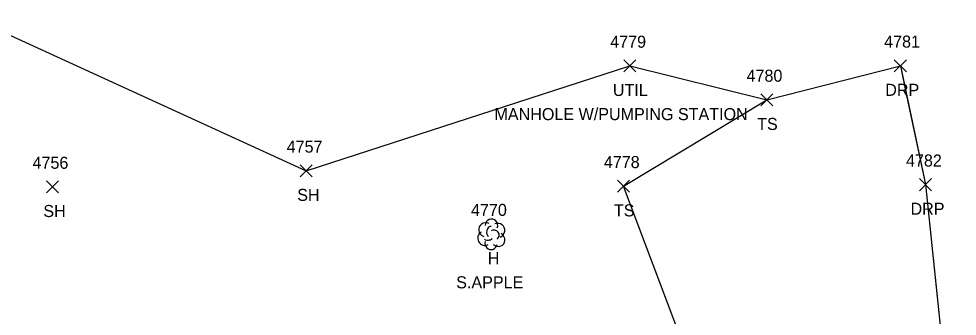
# Model space of a CAD drawing. Extents: x 1472233 to 1475777, y 540726 to 543442.
# Drawn here: x 1475081.8 to 1475237.6, y 541803 to 541852.3 of the extents above; entities that cross this region are included whole.
import ezdxf

# ---------------------------------------------------------------- set-up
doc = ezdxf.new("R2010")
doc.units = 0
for name, color, linetype in [('L_A', 7, 'Continuous'), ('L_C', 7, 'Continuous'), ('L_I', 7, 'Continuous'), ('L_TIC', 7, 'Continuous'), ('LELB', 7, 'Continuous'), ('LSOGP', 7, 'Continuous'), ('LTD', 7, 'Continuous'), ('R_A', 7, 'Continuous'), ('R_I', 7, 'Continuous'), ('R_TIC', 7, 'Continuous'), ('RDP', 7, 'Continuous'), ('U_A', 7, 'Continuous'), ('U_C', 7, 'Continuous'), ('U_I', 7, 'Continuous'), ('UDEFAULT', 7, 'Continuous')]:
    doc.layers.add(name, color=color, linetype=linetype)

msp = doc.modelspace()

# ---------------------------------------------------------------- linework, layer by layer
at = {"layer": 'L_TIC'}
for points in [[(1475204.97, 541837.83), (1475206.97, 541839.83)], [(1475206.97, 541837.83), (1475204.97, 541839.83)], [(1475128.54, 541826.07), (1475130.54, 541828.07)], [(1475130.54, 541826.07), (1475128.54, 541828.07)], [(1475086.4, 541823.4), (1475088.4, 541825.4)], [(1475088.4, 541823.4), (1475086.4, 541825.4)], [(1475181.19, 541823.51), (1475183.19, 541825.51)], [(1475183.19, 541823.51), (1475181.19, 541825.51)]]:
    msp.add_lwpolyline(points, dxfattribs=at)
at = {"layer": 'LELB'}
msp.add_lwpolyline([(1474910.45, 541750.65), (1474914.39, 541735.03), (1474919.39, 541725.71), (1474930.04, 541720.27), (1474961.93, 541721.33), (1475011.55, 541722.44), (1475022.2, 541722.54), (1475032.55, 541724.84), (1475062.88, 541726.82), (1475105.43, 541729.54), (1475147.48, 541734.5), (1475182.05, 541736.75), (1475202, 541741.28), (1475216.38, 541749.87), (1475218.91, 541764.58), (1475209.4, 541793.6), (1475195.51, 541789.24), (1475182.19, 541824.51), (1475205.97, 541838.83)], dxfattribs=at)
at = {"layer": 'LSOGP'}
msp.add_lwpolyline([(1474934.92, 541797.89), (1474964.05, 541810.37), (1474992.03, 541822.08), (1475028.93, 541832.38), (1475074.37, 541852.26), (1475129.54, 541827.07), (1475183.26, 541844.46), (1475205.97, 541838.83), (1475228.15, 541844.48), (1475229.2, 541839.55), (1475230.25, 541834.63), (1475231.3, 541829.7), (1475232.35, 541824.77), (1475233.18, 541816.81), (1475234.01, 541808.84), (1475234.84, 541800.87)], dxfattribs=at)
at = {"layer": 'LTD'}
msp.add_line((1475160.23, 541816.58), (1475160.23, 541816.58), dxfattribs=at)
msp.add_line((1475160.23, 541816.58), (1475160.23, 541816.58), dxfattribs=at)
msp.add_arc((1475160.27, 541818.02), 1.05, 335.5272, 180.9563, dxfattribs=at)
for centre, major_axis, ratio, start_param, end_param in [((1475159.44, 541817.25), (1.21, -0.51), 0.895232, 1.570796, 4.712389), ((1475161.27, 541817.17), (-1.14, -0.48), 0.949671, 1.570796, 4.712389), ((1475159.14, 541815.88), (0.58, -1.04), 0.959034, 3.141593, 6.283185), ((1475160.02, 541817.04), (-0.208, -0.792), 0.645439, 3.141593, 6.283185), ((1475160.73, 541816.42), (-0.5, 0.667), 0.989748, 3.141593, 6.283185), ((1475161.23, 541815.75), (-1.09, 0.79), 0.841452, 1.570796, 4.712389), ((1475160.23, 541815.08), (0.26, 1.06), 0.942809, 1.570796, 4.712389), ((1475159.77, 541815.83), (-0.625, -0.083), 0.423636, 0, 3.141593)]:
    msp.add_ellipse(centre, major_axis=major_axis, ratio=ratio, start_param=start_param, end_param=end_param, dxfattribs=at)
at = {"layer": 'R_TIC'}
for points in [[(1475227.15, 541843.48), (1475229.15, 541845.48)], [(1475229.15, 541843.48), (1475227.15, 541845.48)], [(1475231.35, 541823.77), (1475233.35, 541825.77)], [(1475233.35, 541823.77), (1475231.35, 541825.77)]]:
    msp.add_lwpolyline(points, dxfattribs=at)
at = {"layer": 'RDP'}
msp.add_lwpolyline([(1475228.15, 541844.48), (1475232.35, 541824.77), (1475235.67, 541792.9), (1475237.59, 541765.19), (1475235.05, 541752.21), (1475229.41, 541742.45), (1475221.74, 541735.2), (1475212.67, 541730.13), (1475198.02, 541725.76)], dxfattribs=at)
at = {"layer": 'UDEFAULT'}
for points in [[(1475182.26, 541843.46), (1475184.26, 541845.46)], [(1475184.26, 541843.46), (1475182.26, 541845.46)]]:
    msp.add_lwpolyline(points, dxfattribs=at)

# ---------------------------------------------------------------- texts
at = {"layer": 'L_A'}
for s, p in [('TS', (1475204.38, 541833.83)), ('SH', (1475128.03, 541822.07)), ('SH', (1475085.89, 541819.4)), ('TS', (1475180.6, 541819.51)), ('H', (1475159.66, 541811.58))]:
    msp.add_text(s, height=2, dxfattribs=at).set_placement(p)
at = {"layer": 'L_C'}
msp.add_text('S.APPLE', height=2, dxfattribs=at).set_placement((1475154.42, 541807.58))
at = {"layer": 'L_I'}
for s, p in [('4780', (1475202.62, 541841.83)), ('4757', (1475126.28, 541830.07)), ('4756', (1475084.09, 541827.4)), ('4778', (1475178.93, 541827.51)), ('4770', (1475156.88, 541819.58))]:
    msp.add_text(s, height=2, dxfattribs=at).set_placement(p)
at = {"layer": 'R_A'}
for p in [(1475225.64, 541839.48), (1475229.84, 541819.77)]:
    msp.add_text('DRP', height=2, dxfattribs=at).set_placement(p)
at = {"layer": 'R_I'}
for s, p in [('4781', (1475225.46, 541847.48)), ('4782', (1475229.09, 541827.77))]:
    msp.add_text(s, height=2, dxfattribs=at).set_placement(p)
at = {"layer": 'U_A'}
msp.add_text('UTIL', height=2, dxfattribs=at).set_placement((1475180.43, 541839.46))
at = {"layer": 'U_C'}
msp.add_text('MANHOLE W/PUMPING STATION', height=2, dxfattribs=at).set_placement((1475160.77, 541835.46))
at = {"layer": 'U_I'}
msp.add_text('4779', height=2, dxfattribs=at).set_placement((1475179.99, 541847.46))

doc.saveas('drawing.dxf')
